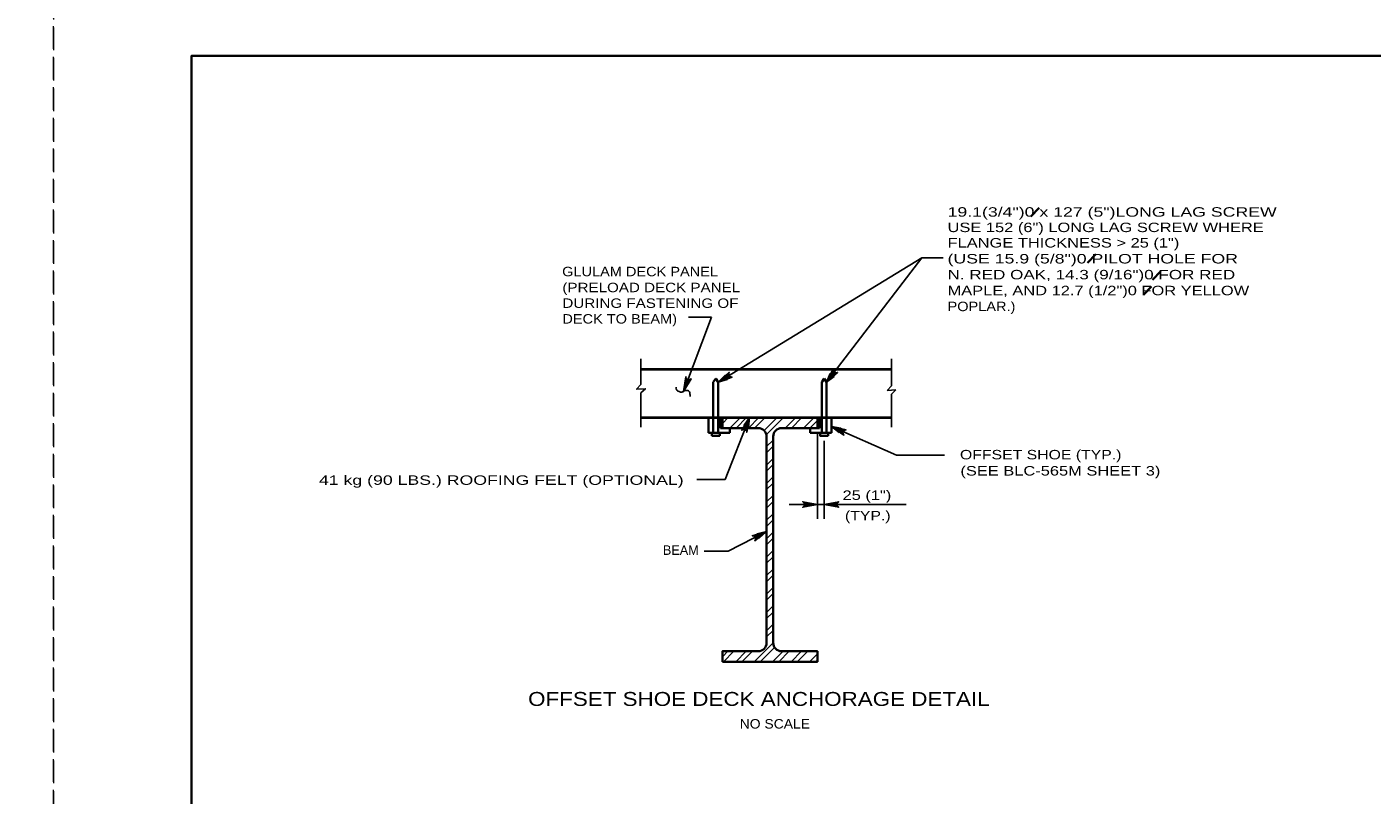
# Model space of a CAD drawing. Extents: x -11 to 79, y -154 to 0.
# Drawn here: x 33.66 to 50.74, y -142.14 to -132.38 of the extents above; entities that cross this region are included whole.
import ezdxf
from ezdxf.enums import TextEntityAlignment as Align

# ---------------------------------------------------------------- set-up
doc = ezdxf.new("R2010")
doc.units = 0
doc.header["$LTSCALE"] = 0.048
doc.linetypes.add('LONG_DASHED', pattern=[7.5, 6, -1.5])
for name, color, linetype, lineweight in [('1', 7, 'Continuous', 25), ('2', 7, 'Continuous', 35), ('3', 7, 'Continuous', 25), ('6', 7, 'Continuous', 25), ('63', 7, 'LONG_DASHED', 13)]:
    doc.layers.add(name, color=color, linetype=linetype, lineweight=lineweight)

msp = doc.modelspace()

# ---------------------------------------------------------------- hatches: boundary and pattern name
at = {"layer": '3'}
for points in [[(42.44017, -136.89583), (42.55633, -136.85933), (42.5255, -136.80892)], [(43.81617, -136.89583), (43.91125, -136.81992), (43.86433, -136.784)], [(42.83983, -137.34292), (42.76917, -137.442), (42.82408, -137.46367)], [(43.87925, -137.45867), (43.97567, -137.533), (43.99925, -137.47892)], [(43.05583, -138.79167), (42.93708, -138.81883), (42.96383, -138.8715)]]:
    msp.add_hatch(color=256, dxfattribs=at).paths.add_polyline_path(points)
at = {"layer": '6'}
for points in [[(43.58342, -138.42892), (43.58342, -138.46825), (43.7015, -138.44858)], [(43.9035, -138.42892), (43.9035, -138.46825), (43.78542, -138.44858)]]:
    msp.add_hatch(color=256, dxfattribs=at).paths.add_polyline_path(points)

# ---------------------------------------------------------------- linework, layer by layer
at = {"layer": '1', "lineweight": 35}
msp.add_lwpolyline([(35.75, -153.25), (67.25, -153.25), (67.25, -132.75), (35.75, -132.75)], close=True, dxfattribs=at)
at = {"layer": '2'}
for p, q in [((42.37867, -136.89583), (42.40942, -136.84533)), ((42.37867, -136.89583), (42.37867, -137.53542)), ((42.44017, -136.89583), (42.40942, -136.84533)), ((42.44017, -136.89583), (42.44017, -137.53542)), ((43.75467, -136.89583), (43.78542, -136.84533)), ((43.75467, -136.89583), (43.75467, -137.53542)), ((43.81617, -136.89583), (43.78542, -136.84533)), ((43.81617, -136.89583), (43.81617, -137.53542)), ((42.31558, -137.34292), (42.31558, -137.53542)), ((42.46967, -137.34292), (42.46967, -137.47633)), ((43.72508, -137.34292), (43.72508, -137.47633)), ((43.87925, -137.34292), (43.87925, -137.53542)), ((42.58783, -137.47633), (42.46967, -137.47633)), ((42.58783, -137.47633), (42.58783, -137.53542)), ((43.607, -137.47633), (43.72508, -137.47633)), ((43.607, -137.47633), (43.607, -137.53542)), ((42.58783, -137.53542), (42.31558, -137.53542)), ((42.45983, -137.53542), (42.359, -137.53542)), ((42.359, -137.53542), (42.359, -137.57475)), ((42.45983, -137.57475), (42.359, -137.57475)), ((42.45983, -137.53542), (42.45983, -137.57475)), ((43.05583, -140.20408), (43.05583, -137.584)), ((43.139, -137.584), (43.139, -140.20408)), ((43.607, -137.53542), (43.87925, -137.53542)), ((43.73492, -137.53542), (43.83583, -137.53542)), ((43.83583, -137.53542), (43.83583, -137.57475))]:
    msp.add_line(p, q, dxfattribs=at)
for points in [[(42.94817, -137.47633), (42.49333, -137.47633), (42.49333, -137.34292), (43.7015, -137.34292), (43.7015, -137.47633), (43.24667, -137.47633)], [(43.73492, -137.53542), (43.73492, -137.57475), (43.83583, -137.57475)], [(42.49333, -140.44508), (42.49333, -140.31167), (42.94817, -140.31167)], [(43.24667, -140.31167), (43.7015, -140.31167), (43.7015, -140.44508), (42.49333, -140.44508)]]:
    msp.add_lwpolyline(points, dxfattribs=at)
for centre, start, end in [((42.94815, -137.58396), 0, 90), ((43.2466, -137.58396), 90, 180), ((42.94815, -140.20404), 270, 0), ((43.2466, -140.20404), 180, 270)]:
    msp.add_arc(centre, 0.10762, start, end, dxfattribs=at)
at = {"layer": '3', "lineweight": 35}
for p, q in [((46.51617, -134.68125), (46.40958, -134.78775)), ((47.23583, -135.26858), (47.1285, -135.376)), ((48.06267, -135.48583), (47.95525, -135.59325)), ((47.945, -135.68058), (47.84075, -135.78483))]:
    msp.add_line(p, q, dxfattribs=at)
at = {"layer": '3'}
for p, q in [((42.44017, -136.89583), (45.02533, -135.31233)), ((43.81617, -136.89583), (45.02533, -135.31233)), ((45.02533, -135.31233), (45.29667, -135.31233)), ((41.9985, -137.0125), (42.3535, -136.06708)), ((42.3535, -136.06708), (42.06317, -136.06708)), ((42.49333, -137.41683), (42.56733, -137.34292)), ((42.83983, -137.34292), (42.53025, -138.13108)), ((42.58983, -137.47633), (42.72333, -137.34292)), ((42.66792, -137.47633), (42.80133, -137.34292)), ((42.82392, -137.47633), (42.95733, -137.34292)), ((42.90192, -137.47633), (43.03533, -137.34292)), ((43.02533, -137.50892), (43.19133, -137.34292)), ((43.05292, -137.55933), (43.26933, -137.34292)), ((43.29192, -137.47633), (43.42533, -137.34292)), ((43.36992, -137.47633), (43.50342, -137.34292)), ((43.52592, -137.47633), (43.65942, -137.34292)), ((43.604, -137.47633), (43.7015, -137.37883)), ((43.87925, -137.45867), (44.70525, -137.81967)), ((43.05583, -137.7125), (43.139, -137.62925)), ((43.7015, -137.53883), (43.7015, -138.62858)), ((43.78542, -137.63725), (43.78542, -138.62858)), ((43.05583, -137.7905), (43.139, -137.70725)), ((44.70525, -137.81967), (45.31308, -137.81967)), ((43.05583, -137.9465), (43.139, -137.86325)), ((43.05583, -138.0245), (43.139, -137.94125)), ((42.53025, -138.13108), (42.17083, -138.13108)), ((43.05583, -138.1805), (43.139, -138.09733)), ((43.05583, -138.2585), (43.139, -138.17533)), ((43.05583, -138.4145), (43.139, -138.33133)), ((43.05583, -138.49258), (43.139, -138.40933)), ((43.5215, -138.44858), (43.3415, -138.44858)), ((43.7015, -138.44858), (44.82917, -138.44858)), ((43.05583, -138.64858), (43.139, -138.56533)), ((43.05583, -138.72658), (43.139, -138.64333)), ((43.05583, -138.79167), (42.56792, -139.0395)), ((43.05583, -138.88258), (43.139, -138.79933)), ((43.05583, -138.96058), (43.139, -138.87733)), ((42.56792, -139.0395), (42.26375, -139.0395)), ((43.05583, -139.11658), (43.139, -139.03333)), ((43.05583, -139.19458), (43.139, -139.11142)), ((43.05583, -139.35058), (43.139, -139.26742)), ((43.05583, -139.42867), (43.139, -139.34542)), ((43.05583, -139.58467), (43.139, -139.50142)), ((43.05583, -139.66267), (43.139, -139.57942)), ((43.05583, -139.81867), (43.139, -139.73542)), ((43.05583, -139.89667), (43.139, -139.81342)), ((43.05583, -140.05267), (43.139, -139.96942)), ((43.05583, -140.13067), (43.139, -140.0475)), ((42.89742, -140.44508), (43.139, -140.2035)), ((42.49333, -140.38108), (42.56275, -140.31167)), ((42.50733, -140.44508), (42.64083, -140.31167)), ((42.66333, -140.44508), (42.79683, -140.31167)), ((42.74142, -140.44508), (42.87483, -140.31167)), ((42.97542, -140.44508), (43.157, -140.2635)), ((43.13142, -140.44508), (43.26483, -140.31167)), ((43.20942, -140.44508), (43.34283, -140.31167)), ((43.36542, -140.44508), (43.49892, -140.31167)), ((43.44342, -140.44508), (43.57692, -140.31167)), ((43.59942, -140.44508), (43.7015, -140.34308)), ((43.6775, -140.44508), (43.7015, -140.42108))]:
    msp.add_line(p, q, dxfattribs=at)
for points in [[(41.9985, -137.0125), (42.03133, -136.82567), (42.03558, -136.84267), (42.04467, -136.854), (42.05558, -136.86033), (42.06808, -136.86275), (42.08242, -136.86025), (42.09675, -136.85025), (41.9985, -137.0125), (42.08242, -136.86025), (42.06808, -136.86275), (41.9985, -137.0125), (42.05558, -136.86033), (42.04467, -136.854), (41.9985, -137.0125), (42.03558, -136.84267)], [(42.44017, -136.89583), (42.58083, -136.76867), (42.57383, -136.78467), (42.574, -136.79917), (42.57875, -136.81092), (42.58708, -136.8205), (42.59992, -136.82725), (42.61742, -136.82825), (42.44017, -136.89583), (42.59992, -136.82725), (42.58708, -136.8205), (42.44017, -136.89583), (42.57875, -136.81092), (42.574, -136.79917), (42.44017, -136.89583), (42.57383, -136.78467)], [(43.81617, -136.89583), (43.9015, -136.7265), (43.90075, -136.74392), (43.90617, -136.75742), (43.91475, -136.76667), (43.926, -136.77258), (43.94042, -136.77425), (43.95708, -136.76892), (43.81617, -136.89583), (43.94042, -136.77425), (43.926, -136.77258), (43.81617, -136.89583), (43.91475, -136.76667), (43.90617, -136.75742), (43.81617, -136.89583), (43.90075, -136.74392)], [(42.83983, -137.34292), (42.80425, -137.52917), (42.80017, -137.51217), (42.79125, -137.50075), (42.78042, -137.49417), (42.768, -137.49158), (42.75367, -137.49392), (42.73917, -137.50367), (42.83983, -137.34292), (42.75367, -137.49392), (42.768, -137.49158), (42.83983, -137.34292), (42.78042, -137.49417), (42.79125, -137.50075), (42.83983, -137.34292), (42.80017, -137.51217)], [(43.87925, -137.45867), (44.06408, -137.50133), (44.04692, -137.50467), (44.03508, -137.51317), (44.02817, -137.52375), (44.02508, -137.53608), (44.02692, -137.5505), (44.03608, -137.56533), (43.87925, -137.45867), (44.02692, -137.5505), (44.02508, -137.53608), (43.87925, -137.45867), (44.02817, -137.52375), (44.03508, -137.51317), (43.87925, -137.45867), (44.04692, -137.50467)], [(43.7015, -138.44858), (43.51508, -138.4835), (43.52942, -138.47358), (43.53683, -138.46108), (43.539, -138.44858), (43.53683, -138.43608), (43.52942, -138.42358), (43.51508, -138.41367), (43.7015, -138.44858), (43.52942, -138.42358), (43.53683, -138.43608), (43.7015, -138.44858), (43.539, -138.44858), (43.53683, -138.46108), (43.7015, -138.44858), (43.52942, -138.47358)], [(43.78542, -138.44858), (43.97183, -138.41367), (43.9575, -138.42358), (43.95008, -138.43608), (43.94792, -138.44858), (43.95008, -138.46108), (43.9575, -138.47358), (43.97183, -138.4835), (43.78542, -138.44858), (43.9575, -138.47358), (43.95008, -138.46108), (43.78542, -138.44858), (43.94792, -138.44858), (43.95008, -138.43608), (43.78542, -138.44858), (43.9575, -138.42358)], [(43.05583, -138.79167), (42.9055, -138.90725), (42.91375, -138.89183), (42.91467, -138.87733), (42.91092, -138.86525), (42.90342, -138.85508), (42.89108, -138.84733), (42.87383, -138.84492), (43.05583, -138.79167), (42.89108, -138.84733), (42.90342, -138.85508), (43.05583, -138.79167), (42.91092, -138.86525), (42.91467, -138.87733), (43.05583, -138.79167), (42.91375, -138.89183)]]:
    msp.add_lwpolyline(points, dxfattribs=at)
for points in [[(42.44017, -136.89583), (42.55633, -136.85933), (42.5255, -136.80892)], [(43.81617, -136.89583), (43.91125, -136.81992), (43.86433, -136.784)], [(42.83983, -137.34292), (42.76917, -137.442), (42.82408, -137.46367)], [(43.87925, -137.45867), (43.97567, -137.533), (43.99925, -137.47892)], [(43.05583, -138.79167), (42.93708, -138.81883), (42.96383, -138.8715)]]:
    msp.add_lwpolyline(points, close=True, dxfattribs=at)
for centre, radius, start, end in [((41.92463, -136.97326), 0.02012, 176.85781, 208.12532), ((41.94544, -136.9744), 0.04097, 155.08474, 176.85781), ((41.95603, -136.95647), 0.05573, 208.12532, 221.04514), ((41.96613, -136.94768), 0.06912, 221.04514, 232.64149), ((42.0257, -137.03218), 0.03248, 112.71484, 133.35887), ((42.03083, -137.04444), 0.04578, 100.8127, 112.71484), ((42.03851, -137.08466), 0.08672, 92.17259, 100.8127), ((42.0371, -137.04748), 0.04952, 68.54679, 92.17259), ((42.0388, -137.04318), 0.04489, 43.71438, 68.54679), ((41.98463, -136.92345), 0.09961, 232.64149, 245.82046), ((41.96906, -136.95812), 0.0616, 245.82046, 262.60246), ((41.9704, -136.9478), 0.07201, 262.60246, 276.78442), ((41.97308, -136.97026), 0.04939, 276.78442, 293.92893), ((41.97825, -136.98193), 0.03662, 293.92893, 313.35887), ((42.02161, -137.05961), 0.06868, 32.13017, 43.71438), ((42.06784, -137.03058), 0.01409, 6.37772, 32.13017), ((41.99817, -137.03837), 0.08419, 359.85922, 6.37772), ((42.29253, -137.03909), 0.21017, 179.85922, 183.98341), ((42.26785, -137.04081), 0.18543, 183.98341, 186.784), ((42.42889, -137.02165), 0.34761, 186.784, 188.8294)]:
    msp.add_arc(centre, radius, start, end, dxfattribs=at)
at = {"layer": '6'}
for p, q in [((44.63942, -136.59708), (44.63942, -136.94167)), ((44.63942, -136.94167), (44.58608, -137.00108)), ((44.58608, -137.00108), (44.69692, -136.99317)), ((44.69692, -136.99317), (44.63942, -137.04675)), ((41.45783, -137.03), (41.45783, -137.466)), ((44.63942, -137.04675), (44.63942, -137.46592)), ((43.58342, -138.44858), (43.46525, -138.44858)), ((43.7015, -138.41242), (43.7015, -138.62575)), ((43.7015, -138.44858), (43.78542, -138.44858)), ((43.78542, -138.41242), (43.78542, -138.62575)), ((43.9035, -138.44858), (44.02158, -138.44858))]:
    msp.add_line(p, q, dxfattribs=at)
at = {"layer": '6', "lineweight": 40}
for p, q in [((41.45783, -136.72758), (44.63942, -136.72758)), ((41.45783, -137.34292), (44.63942, -137.34292))]:
    msp.add_line(p, q, dxfattribs=at)
at = {"layer": '6'}
msp.add_lwpolyline([(41.45783, -136.59708), (41.45783, -136.925), (41.4045, -136.98433), (41.51542, -136.97642), (41.45783, -137.03)], dxfattribs=at)
for points in [[(43.58342, -138.42892), (43.58342, -138.46825), (43.7015, -138.44858)], [(43.9035, -138.42892), (43.9035, -138.46825), (43.78542, -138.44858)]]:
    msp.add_lwpolyline(points, close=True, dxfattribs=at)
at = {"layer": '63'}
for points in [[(0, -154), (34, -154), (34, -132), (0, -132)], [(34, -154), (68, -154), (68, -132), (34, -132)]]:
    msp.add_lwpolyline(points, close=True, dxfattribs=at)

# ---------------------------------------------------------------- texts
at = {"layer": '3'}
for s, width, p in [('19.1(3/4")0 x 127 (5")LONG LAG SCREW', 1.4, (45.35325, -134.79167)), ('USE 152 (6") LONG LAG SCREW WHERE ', 1.3, (45.35325, -134.9875)), ('FLANGE THICKNESS > 25 (1")', 1.3, (45.35325, -135.18333)), ('(USE 15.9 (5/8")0 PILOT HOLE FOR', 1.4, (45.35325, -135.38592)), ('GLULAM DECK PANEL', 1.15, (40.45875, -135.5485)), ('N. RED OAK, 14.3 (9/16")0 FOR RED ', 1.35, (45.35325, -135.58783)), ('(PRELOAD DECK PANEL', 1.2, (40.46192, -135.75108)), ('MAPLE, AND 12.7 (1/2")0 FOR YELLOW', 1.3, (45.35325, -135.78975)), ('DURING FASTENING OF', 1.2, (40.46192, -135.95033)), ('POPLAR.)', 1.15, (45.35325, -135.99167)), ('DECK TO BEAM)', 1.15, (40.46192, -136.14958)), ('OFFSET SHOE (TYP.)', 1.25, (45.511, -137.8745)), ('(SEE BLC-565M SHEET 3)', 1.3, (45.51658, -138.07967))]:
    msp.add_text(s, height=0.12, dxfattribs=dict(at, width=width)).set_placement(p)
at = {"layer": '3', "width": 1.4}
msp.add_text('41 kg (90 LBS.) ROOFING FELT (OPTIONAL)', height=0.12, dxfattribs=at).set_placement((42.00175, -138.198), align=Align.RIGHT)
at = {"layer": '3'}
for s, height, width, p in [('25 (1")', 0.12, 1.3, (44.32946, -138.3895)), ('(TYP.)', 0.12, 1.25, (44.34008, -138.64883)), ('OFFSET SHOE DECK ANCHORAGE DETAIL', 0.1772, 1.2, (42.95712, -141.00633)), ('NO SCALE', 0.12, 1.1, (43.16029, -141.29358))]:
    msp.add_text(s, height=height, dxfattribs=dict(at, width=width)).set_placement(p, align=Align.CENTER)
msp.add_text('BEAM', height=0.12, dxfattribs=at).set_placement((42.19342, -139.08717), align=Align.RIGHT)

doc.saveas('drawing.dxf')
